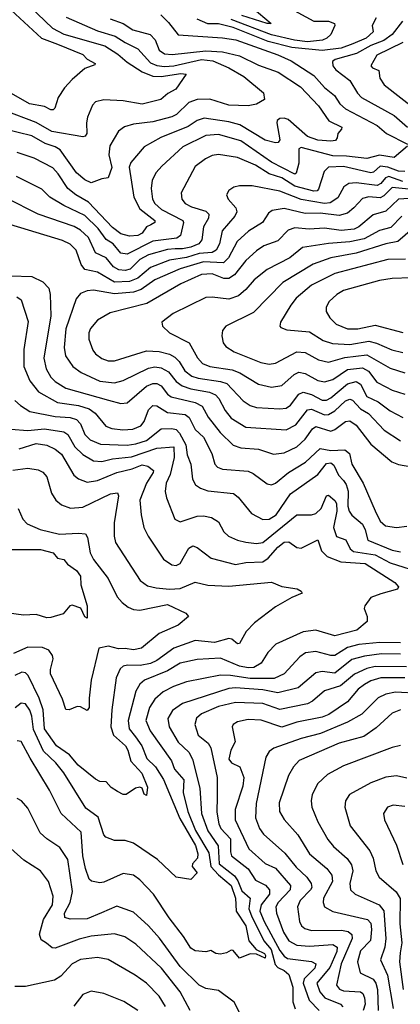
# Model space of a CAD drawing. Extents: x 1308313 to 1441400, y 959662 to 1036319.
# Tile 319 of 656: x 1354997 to 1356793, y 1005785 to 1010432. Entities that reach past the tile are written whole.
import ezdxf

# ---------------------------------------------------------------- set-up
doc = ezdxf.new("R2010")
doc.units = 0

msp = doc.modelspace()

# ---------------------------------------------------------------- linework, layer by layer
at = {"layer": '0CON10XD'}
for points in [[(1356217.1, 1010517.1), (1356385, 1010424.7), (1356455, 1010424.7), (1356483.1, 1010415), (1356484.6, 1010405), (1356465, 1010362.2), (1356447.5, 1010345), (1356425.6, 1010335), (1356355, 1010327.3), (1356293.6, 1010335), (1356185, 1010360.8), (1355995, 1010433.3)], [(1356064.5, 1010515), (1356183.3, 1010415), (1356165, 1010414.3), (1356045, 1010451.9)], [(1355045, 1010495.4), (1355152.3, 1010392.3), (1355205, 1010364.3), (1355398.9, 1010308.9), (1355460, 1010270), (1355505, 1010231.1), (1355576, 1010186), (1355625.4, 1010165.4), (1355665, 1010163.9), (1355758.4, 1010178.4), (1355783.3, 1010175), (1355734.4, 1010105), (1355696.3, 1010083.7), (1355663.8, 1010055), (1355575, 1010032.9), (1355485, 1010049.1), (1355395, 1010054.7), (1355355, 1010044), (1355341, 1010029), (1355317.4, 1009972.6), (1355312.1, 1009945), (1355314.4, 1009895), (1355306.8, 1009883.2), (1355295, 1009879.4), (1355149.5, 1009905), (1355075, 1009947.3), (1354925, 1010003.2)], [(1354957.2, 1010477.2), (1355099.7, 1010345), (1355175, 1010316.8), (1355295, 1010268), (1355315, 1010246.7), (1355354, 1010225), (1355351.2, 1010218.8), (1355305, 1010202), (1355245, 1010150.5), (1355209, 1010111), (1355178.9, 1010065), (1355162.7, 1010015), (1355155, 1010006.5), (1355145, 1010006.2), (1355115, 1010023.3), (1355044, 1010035), (1354936.6, 1010096.6)], [(1355662.9, 1010455), (1355699.6, 1010419.6), (1355745, 1010360.4), (1355955, 1010347.2), (1356017.4, 1010337.4), (1356215, 1010267), (1356277.8, 1010237.8), (1356385, 1010169.7), (1356435, 1010112.5), (1356482.7, 1010075), (1356508.8, 1010035), (1356535, 1010011.8), (1356685, 1009932.4), (1356727.7, 1009895), (1356827.5, 1009845)], [(1355216.4, 1010445), (1355365, 1010379.1), (1355447.5, 1010355), (1355495, 1010324.1), (1355555.4, 1010295.4), (1355615, 1010228.2), (1355645, 1010215.4), (1355680.7, 1010210.7), (1355725, 1010214), (1355855, 1010243.7), (1355908.7, 1010238.7), (1355985, 1010205.6), (1356055, 1010164.6), (1356147.1, 1010087.1), (1356152.5, 1010055), (1356115, 1010033.1), (1356075, 1010026.5), (1355985, 1010028.9), (1355895, 1010057.1), (1355835, 1010055.2), (1355795, 1010041.8), (1355737.7, 1009985), (1355715, 1009973.8), (1355625, 1009950.4), (1355535, 1009939.2), (1355492.6, 1009927.4), (1355463.5, 1009906.5), (1355422.7, 1009837.3), (1355418.5, 1009795), (1355432.2, 1009735), (1355414.8, 1009685.2), (1355385, 1009681.5), (1355335, 1009661.6), (1355305, 1009675.9), (1355265, 1009709.1), (1355187.5, 1009817.5), (1355165, 1009831.7), (1355117.4, 1009847.4), (1355055, 1009884.8), (1354924.8, 1009915.2)], [(1355425, 1010436.6), (1355485, 1010414.3), (1355531.1, 1010385), (1355612.8, 1010362.8), (1355636.9, 1010336.9), (1355655, 1010288.8), (1355681.3, 1010271.4), (1355717.4, 1010267.4), (1355875, 1010285.4), (1355955, 1010280.6), (1356035, 1010261), (1356125, 1010218.3), (1356217.3, 1010185), (1356321.8, 1010115), (1356406.9, 1010025), (1356456.9, 1009955), (1356516.9, 1009925), (1356515.7, 1009915), (1356499.2, 1009895), (1356495.7, 1009874.3), (1356487.2, 1009862.8), (1356465, 1009858.2), (1356405, 1009863), (1356355, 1009881.6), (1356265, 1009961), (1356245, 1009968.1), (1356225, 1009966.3), (1356212.9, 1009957.1), (1356210.5, 1009945), (1356225.2, 1009865), (1356217.1, 1009852.9), (1356205, 1009850.4), (1356155, 1009863.5), (1356035.9, 1009935.9), (1355985, 1009950.3), (1355868.1, 1009968.1), (1355835, 1009957.1), (1355791.8, 1009928.2), (1355663.9, 1009876.1), (1355585, 1009831.8), (1355521.7, 1009758.3), (1355513.2, 1009736.8), (1355535.5, 1009595), (1355565, 1009538.9), (1355635.4, 1009485), (1355635, 1009474.4), (1355615.9, 1009464.1), (1355595.3, 1009454.7), (1355574.6, 1009425), (1355555, 1009414.4), (1355515, 1009411.3), (1355475, 1009422), (1355435, 1009450.9), (1355321.5, 1009571.5), (1355262, 1009605), (1355224.2, 1009635), (1355178.3, 1009705), (1355152.9, 1009732.9), (1355065, 1009778.8), (1354985, 1009805.7)], [(1356678.8, 1010441.2), (1356660.5, 1010405), (1356665.5, 1010375), (1356631.8, 1010345), (1356568.9, 1010318.9), (1356515, 1010298.1), (1356425, 1010287), (1356281.8, 1010301.8), (1356169.1, 1010329.1), (1356005, 1010395.3), (1355935, 1010413.2), (1355885, 1010412.5), (1355835, 1010435.4)], [(1356804.2, 1010425), (1356755, 1010362.6), (1356715, 1010334), (1356655, 1010311.1), (1356587.1, 1010272.9), (1356485.8, 1010245), (1356473.3, 1010235), (1356475.4, 1010215), (1356489.6, 1010195), (1356556, 1010145), (1356590.9, 1010085), (1356609.6, 1010065), (1356765, 1009980.7), (1356827.3, 1009925)], [(1356805.3, 1010325), (1356682.4, 1010265), (1356654.7, 1010215), (1356661.9, 1010205), (1356692.6, 1010192.6), (1356696.7, 1010156.7), (1356718.1, 1010125), (1356875, 1010002.4)], [(1356827.1, 1009835), (1356765, 1009781.9), (1356695, 1009792.4), (1356635, 1009777.1), (1356538.9, 1009788.9), (1356475, 1009789.3), (1356325, 1009829.6), (1356315, 1009822.5), (1356314.1, 1009755.9), (1356302.6, 1009707.4), (1356295, 1009703.2), (1356185, 1009760.3), (1356040.7, 1009860.7), (1355935, 1009890.5), (1355875, 1009885.2), (1355767.9, 1009832.1), (1355668.3, 1009741.7), (1355641.2, 1009711.2), (1355622.2, 1009675), (1355617.6, 1009635), (1355623.6, 1009585), (1355634.7, 1009565), (1355666.7, 1009536.7), (1355766.8, 1009485), (1355770.8, 1009475), (1355756.5, 1009413.5), (1355739, 1009401), (1355625, 1009386.6), (1355505, 1009325.6), (1355475, 1009331), (1355437.7, 1009375), (1355404.6, 1009394.6), (1355367.5, 1009447.5), (1355305, 1009507.5), (1355204.8, 1009554.9), (1355140, 1009595), (1355102.2, 1009632.2), (1355076, 1009645), (1354981.7, 1009691.7)], [(1356814.1, 1009715.9), (1356785, 1009717.7), (1356735, 1009736.4), (1356699, 1009741), (1356667.5, 1009712.5), (1356655, 1009709.7), (1356525, 1009739.9), (1356455, 1009737), (1356433.9, 1009716.1), (1356407.8, 1009632.2), (1356400.8, 1009625), (1356385, 1009623.3), (1356295, 1009647.2), (1356235, 1009686.4), (1356174, 1009704), (1356110.7, 1009745), (1356025, 1009782.5), (1355935, 1009796.5), (1355905, 1009790.7), (1355874.3, 1009775.7), (1355825, 1009738.9), (1355759.1, 1009615), (1355762.9, 1009585), (1355778.2, 1009565), (1355808.4, 1009548.4), (1355875, 1009528.2), (1355889.6, 1009515), (1355888.6, 1009495), (1355864.8, 1009455), (1355856.9, 1009393.1), (1355842, 1009375), (1355805, 1009359.1), (1355765, 1009350.1), (1355730.6, 1009350.6), (1355695, 1009347.4), (1355605, 1009322.7), (1355565, 1009300.5), (1355518, 1009255), (1355495, 1009248.9), (1355465, 1009251), (1355439.2, 1009265), (1355405, 1009308.2), (1355355, 1009331.8), (1355322.5, 1009405), (1355285, 1009439.5), (1355255, 1009456.9), (1355085, 1009514.7), (1354935, 1009589.7)], [(1356805, 1009669.1), (1356738.6, 1009691.4), (1356723.4, 1009686.6), (1356701, 1009659), (1356685, 1009649.8), (1356585, 1009662.3), (1356550.7, 1009659.3), (1356527.2, 1009642.8), (1356498.2, 1009591.8), (1356462.3, 1009567.7), (1356435, 1009564.3), (1356325, 1009584.3), (1356225, 1009623.3), (1356095, 1009647.8), (1356035, 1009648.8), (1356007.9, 1009642.1), (1355983.9, 1009626.1), (1355973.3, 1009605), (1355981.5, 1009585), (1356017.1, 1009545), (1356021.8, 1009525), (1356012.7, 1009505), (1355952.1, 1009435), (1355940.5, 1009375), (1355925, 1009344.3), (1355905, 1009332.8), (1355845, 1009328.6), (1355785, 1009309.5), (1355705, 1009297.9), (1355615, 1009262.8), (1355555, 1009211.6), (1355515, 1009196.4), (1355445, 1009194.1), (1355365, 1009241), (1355305, 1009253.6), (1355286.8, 1009276.8), (1355263.5, 1009345), (1355235, 1009372.9), (1355199.5, 1009389.5), (1354915, 1009476.7)], [(1356848.8, 1009631.2), (1356755, 1009639.5), (1356715, 1009601), (1356697.8, 1009592.2), (1356644.5, 1009595.5), (1356615, 1009588.8), (1356574.2, 1009545), (1356545, 1009519.5), (1356505, 1009508.5), (1356415, 1009519.4), (1356345, 1009517.3), (1356245, 1009541.1), (1356188.7, 1009531.3), (1356171.2, 1009518.8), (1356143.6, 1009475), (1356076.6, 1009433.4), (1356022.9, 1009385), (1355982.5, 1009307.5), (1355959.6, 1009285), (1355865, 1009288.6), (1355754, 1009256), (1355635, 1009204.1), (1355571, 1009159), (1355535, 1009146), (1355445, 1009138.9), (1355345, 1009155.2), (1355315, 1009151.8), (1355285, 1009139.6), (1355263.8, 1009115), (1355215, 1008973.8), (1355207.4, 1008885), (1355213.5, 1008845), (1355248.5, 1008795), (1355287.3, 1008767.3), (1355375, 1008726.5), (1355445, 1008718.9), (1355485, 1008729.3), (1355605, 1008787.2), (1355635, 1008793), (1355665, 1008788.7), (1355699.4, 1008769.4), (1355735.7, 1008725), (1355763.6, 1008703.6), (1355805, 1008689.4), (1355893.6, 1008673.6), (1355920.9, 1008660.9), (1355936.7, 1008645), (1355967.3, 1008587.3), (1355995, 1008550.9), (1356065, 1008509.5), (1356255, 1008495.8), (1356299.8, 1008520.2), (1356355, 1008591), (1356375, 1008594.5), (1356435, 1008567.3), (1356455, 1008568.1), (1356485, 1008586.4), (1356535, 1008634), (1356555, 1008640.9), (1356567.1, 1008637.1), (1356605, 1008596), (1356642.9, 1008572.9), (1356716.7, 1008495), (1356795, 1008444.7)], [(1356885, 1009590.9), (1356785.5, 1009585), (1356725, 1009528), (1356665, 1009510.5), (1356597.8, 1009455), (1356575, 1009443.5), (1356515, 1009437.5), (1356435, 1009447.8), (1356364.1, 1009444.1), (1356295, 1009449.7), (1356265, 1009438.9), (1356215, 1009388.6), (1356149.4, 1009365), (1356115, 1009341.3), (1356063.9, 1009296.1), (1356011.7, 1009228.3), (1355985, 1009210.5), (1355960.4, 1009210.4), (1355905, 1009233.3), (1355855, 1009230.2), (1355758.5, 1009185), (1355597, 1009093), (1355425, 1009048.2), (1355365, 1009014.5), (1355331.2, 1008975), (1355323.9, 1008955), (1355323.9, 1008925), (1355342.7, 1008872.7), (1355355.6, 1008855), (1355385, 1008833.8), (1355415, 1008822.5), (1355445, 1008822.7), (1355595, 1008869), (1355655, 1008865.6), (1355705, 1008853), (1355729.6, 1008839.6), (1355749.5, 1008819.5), (1355777.1, 1008775), (1355809.1, 1008749.1), (1355839.6, 1008739.6), (1355945.1, 1008725.1), (1355974.3, 1008714.3), (1356052.5, 1008632.5), (1356085, 1008611.2), (1356115, 1008601.1), (1356225, 1008595.2), (1356255, 1008598.9), (1356275, 1008612.2), (1356315, 1008664.7), (1356335, 1008673.4), (1356375, 1008663), (1356425, 1008637.1), (1356445, 1008637), (1356465, 1008647.2), (1356545, 1008713), (1356584.4, 1008724.4), (1356605, 1008712.4), (1356635, 1008654.3), (1356688.7, 1008628.7), (1356745.8, 1008585.8), (1356805, 1008554.7)], [(1356800.9, 1009505), (1356748.2, 1009451.8), (1356695, 1009437.6), (1356622.6, 1009397.4), (1356555, 1009383.1), (1356455, 1009376.7), (1356332.7, 1009357.3), (1356271.4, 1009308.6), (1356165, 1009252.9), (1356103.9, 1009205), (1356065, 1009158.7), (1356030.5, 1009129.5), (1355985, 1009113.7), (1355905, 1009123.3), (1355875, 1009121.3), (1355721.4, 1009045), (1355668.6, 1009005), (1355670.8, 1008985), (1355704.4, 1008955), (1355796.4, 1008906.4), (1355835.9, 1008835.9), (1355860.2, 1008810.2), (1355895.2, 1008795.2), (1355999.7, 1008779.7), (1356035.5, 1008765), (1356125, 1008711.4), (1356185, 1008697.9), (1356235, 1008705.9), (1356292.2, 1008757.8), (1356315, 1008768.1), (1356345, 1008762.5), (1356405, 1008729.8), (1356435, 1008723.4), (1356475, 1008733.2), (1356545, 1008781.8), (1356615, 1008789), (1356643.8, 1008773.8), (1356682, 1008722), (1356725, 1008699.3), (1356755, 1008682.9), (1356815, 1008665.3)], [(1356850.3, 1009445), (1356781.1, 1009385), (1356725, 1009374.8), (1356585, 1009330.3), (1356465, 1009308.5), (1356381.5, 1009278.5), (1356238.6, 1009191.4), (1356100.3, 1009049.7), (1355970.8, 1008985), (1355954.6, 1008965.4), (1355950.5, 1008939.5), (1355957.2, 1008907.2), (1355969.4, 1008889.4), (1356010, 1008865), (1356135, 1008814.2), (1356175, 1008806.9), (1356205, 1008810.6), (1356305, 1008864.3), (1356345, 1008861.2), (1356406.9, 1008826.9), (1356455, 1008816.2), (1356532.4, 1008837.6), (1356635, 1008851), (1356745, 1008787.5), (1356815, 1008765.2)], [(1356817.4, 1009302.6), (1356735, 1009301), (1356485, 1009234.8), (1356375, 1009179.3), (1356302.5, 1009117.5), (1356276.1, 1009085), (1356228.1, 1009005), (1356224.2, 1008985), (1356229.2, 1008979.2), (1356258.3, 1008968.3), (1356365, 1008958.4), (1356428.8, 1008918.8), (1356474.1, 1008904.1), (1356555, 1008899.4), (1356645, 1008914.2), (1356681.5, 1008905), (1356753.5, 1008873.5), (1356805, 1008861.1)], [(1354955, 1009223.8), (1355055, 1009220.5), (1355106.4, 1009195), (1355134.7, 1009165), (1355140.8, 1009135), (1355143.5, 1009035), (1355111.2, 1008835), (1355122.3, 1008785), (1355144.7, 1008745), (1355165, 1008724.2), (1355215, 1008693.4), (1355416.5, 1008636.5), (1355475, 1008620), (1355505, 1008623.8), (1355595, 1008702.2), (1355625, 1008715.2), (1355645, 1008714.8), (1355665, 1008704.7), (1355695, 1008664.7), (1355712, 1008652), (1355825.1, 1008625.1), (1355858.6, 1008608.6), (1355886.5, 1008556.5), (1355943.4, 1008483.4), (1356005, 1008424.7), (1356041.3, 1008411.3), (1356125, 1008405.3), (1356195, 1008382.2), (1356245, 1008387.9), (1356305, 1008415.8), (1356345, 1008452.9), (1356379, 1008501), (1356395, 1008511.9), (1356465, 1008489.5), (1356485, 1008497.6), (1356535, 1008535.3), (1356555, 1008538.2), (1356585, 1008518.4), (1356655, 1008428.7), (1356753.3, 1008345), (1356785, 1008332.7), (1356875, 1008316.7)], [(1356845, 1009214.4), (1356755, 1009210.7), (1356695, 1009200.5), (1356525, 1009153.4), (1356494.5, 1009135), (1356458.3, 1009101.7), (1356443.5, 1009075), (1356443.5, 1009055), (1356460.5, 1009025), (1356491.5, 1008995), (1356545, 1008973), (1356592.6, 1008972.6), (1356675, 1008990.2), (1356805.2, 1008955.2)], [(1354983.6, 1009123.6), (1355005, 1009109.4), (1355037.1, 1009007.1), (1355016.8, 1008875), (1355016.2, 1008795), (1355045, 1008727.3), (1355085.8, 1008675.8), (1355176, 1008626), (1355275, 1008611.1), (1355325.1, 1008595.1), (1355352.9, 1008575), (1355404, 1008514), (1355432.8, 1008502.8), (1355483.3, 1008496.7), (1355531.1, 1008498.9), (1355569.6, 1008515), (1355584.7, 1008535), (1355605, 1008590.9), (1355625, 1008612), (1355645, 1008609.4), (1355695, 1008577.8), (1355778.3, 1008568.3), (1355796.6, 1008555), (1355825, 1008498.7), (1355865, 1008461.2), (1355904.7, 1008385), (1355918.9, 1008335), (1355930.7, 1008320.7), (1355955, 1008311.2), (1356075, 1008300.9), (1356099.7, 1008289.7), (1356165, 1008242.1), (1356185, 1008237.1), (1356205, 1008245.4), (1356265.5, 1008294.5), (1356345.7, 1008344.3), (1356415, 1008408.4), (1356465, 1008398.2), (1356532.3, 1008402.3), (1356553.1, 1008385), (1356565.4, 1008335), (1356617.7, 1008245), (1356674.1, 1008114.1), (1356698.1, 1008065), (1356723.4, 1008043.4), (1356775, 1008036), (1356825, 1008041.5)], [(1354975, 1008635.5), (1355000.8, 1008610.8), (1355045, 1008582.6), (1355165, 1008559.7), (1355235, 1008555.2), (1355265, 1008545.6), (1355283.5, 1008525), (1355305, 1008474.7), (1355329.8, 1008449.8), (1355378.4, 1008428.4), (1355505, 1008423.9), (1355545, 1008429.6), (1355595, 1008446.3), (1355665, 1008501.6), (1355715, 1008503.3), (1355735, 1008498), (1355751, 1008481), (1355781.6, 1008425), (1355788.1, 1008378.1), (1355805.3, 1008335), (1355813.2, 1008263.2), (1355827, 1008237), (1355850.3, 1008220.3), (1355885, 1008207.8), (1356006.6, 1008196.6), (1356028.3, 1008178.3), (1356091.5, 1008101.5), (1356145, 1008072.5), (1356175, 1008074.8), (1356207.5, 1008095), (1356275, 1008193.5), (1356405, 1008285.2), (1356445, 1008338), (1356465, 1008340), (1356480.1, 1008330.1), (1356502.5, 1008282.5), (1356525, 1008256.9), (1356538.2, 1008238.2), (1356546.8, 1008206.8), (1356546, 1008136), (1356552.8, 1008112.8), (1356565, 1008093.8), (1356615, 1008051.2), (1356628, 1008025), (1356639.6, 1007975), (1356755, 1007928.3), (1356795, 1007919.8)], [(1354955, 1008499.5), (1355035, 1008493.7), (1355115, 1008501.8), (1355206.3, 1008486.3), (1355224.2, 1008474.2), (1355256.8, 1008416.8), (1355295, 1008379.5), (1355345, 1008350.2), (1355385, 1008346.9), (1355435, 1008359.8), (1355525, 1008368.3), (1355645, 1008409.3), (1355725, 1008416.9), (1355725.5, 1008365), (1355706.7, 1008285), (1355688.6, 1008245), (1355684.1, 1008205), (1355690, 1008175), (1355729.5, 1008075), (1355755, 1008061.5), (1355835, 1008089.4), (1355865, 1008090.3), (1355901.9, 1008081.9), (1355935, 1008061.9), (1355960.5, 1008015), (1355983.1, 1007995), (1356025, 1007975.3), (1356065, 1007965.8), (1356115, 1007959.5), (1356145, 1007964.8), (1356305, 1008095.9), (1356375, 1008094.7), (1356395, 1008101.8), (1356420.7, 1008125), (1356445.3, 1008184.7), (1356455, 1008188), (1356485, 1008162.2), (1356491.9, 1008148.1), (1356493.2, 1008113.2), (1356478, 1008035), (1356492.2, 1007992.2), (1356536.7, 1007976.7), (1356557.1, 1007935), (1356572.5, 1007922.5), (1356675, 1007905.6), (1356745, 1007868.6), (1356905, 1007818.9)], [(1354995, 1008406.6), (1355075, 1008431.6), (1355125, 1008424.3), (1355165, 1008405.3), (1355195, 1008380.9), (1355252.2, 1008282.2), (1355275, 1008264.6), (1355315, 1008249.7), (1355365, 1008256.8), (1355455, 1008294.4), (1355528, 1008312), (1355575, 1008331.5), (1355602.5, 1008325), (1355628.1, 1008305), (1355627.8, 1008295), (1355595.2, 1008245), (1355564.3, 1008165), (1355571.3, 1008095), (1355583.2, 1008035), (1355603.8, 1007995), (1355676.5, 1007886.5), (1355715, 1007858.8), (1355735, 1007856.2), (1355755, 1007865.4), (1355795, 1007937.5), (1355815, 1007948.5), (1355835, 1007940.4), (1355901, 1007891), (1356015, 1007860.6), (1356065, 1007870.2), (1356145, 1007873.5), (1356169.9, 1007890.1), (1356215, 1007943.1), (1356245, 1007966.4), (1356268.1, 1007968.1), (1356305, 1007941.1), (1356325, 1007938.2), (1356405, 1007977.5), (1356421.9, 1007925), (1356448.3, 1007898.3), (1356513.1, 1007873.1), (1356627.5, 1007865), (1356767.5, 1007775), (1356785.7, 1007755), (1356780, 1007745), (1356702.1, 1007722.1), (1356653.8, 1007705), (1356626, 1007665), (1356622.7, 1007652.7), (1356637.8, 1007615), (1356637.8, 1007592.2), (1356588.7, 1007551.3), (1356485, 1007523.7), (1356395, 1007550), (1356335, 1007542.4), (1356205.7, 1007484.3), (1356168.5, 1007445), (1356137.1, 1007395), (1356101.9, 1007375), (1356075, 1007372.2), (1356035, 1007380.2), (1355945, 1007417.9), (1355835, 1007411.9), (1355755, 1007395.2), (1355695, 1007359.3), (1355585.9, 1007314.1), (1355563.6, 1007296.4), (1355545, 1007263.1), (1355509.6, 1007125), (1355514, 1007085), (1355543.3, 1007046.7), (1355573.5, 1007005), (1355597.3, 1006945), (1355638, 1006905), (1355675.3, 1006845.3), (1355752.3, 1006662.3), (1355826.2, 1006535), (1355837.5, 1006495), (1355836.9, 1006475), (1355812.4, 1006447.6), (1355810.8, 1006435), (1355834.2, 1006405), (1355805, 1006374), (1355735, 1006385.6), (1355647.8, 1006467.8), (1355535, 1006544.7), (1355495, 1006557.7), (1355445, 1006557.5), (1355403.8, 1006573.8), (1355393.8, 1006585), (1355367.5, 1006667.5), (1355309.9, 1006709.9), (1355205, 1006877.7), (1355167.9, 1006925), (1355110.1, 1006980.1), (1355062, 1007082), (1355054.4, 1007145), (1355045, 1007173.5), (1355025, 1007203.1), (1355005, 1007206.1), (1354975.2, 1007184.8)], [(1354965, 1008306.2), (1355036, 1008316), (1355085, 1008307.1), (1355106.3, 1008296.3), (1355124.6, 1008275), (1355147.4, 1008197.4), (1355167.5, 1008165), (1355195, 1008142.3), (1355236.6, 1008126.6), (1355295, 1008130.6), (1355425.6, 1008195), (1355458.9, 1008198.9), (1355462.8, 1008185), (1355442.9, 1008057.1), (1355443.1, 1007995), (1355450, 1007965), (1355565.3, 1007785.3), (1355600.5, 1007760.5), (1355640.6, 1007750.6), (1355704.4, 1007744.4), (1355755, 1007748), (1355825, 1007777.5), (1355885, 1007762.5), (1355985, 1007758), (1356185, 1007777.3), (1356235, 1007756.9), (1356306.4, 1007746.4), (1356325.5, 1007735.5), (1356330, 1007725), (1356281.2, 1007705), (1356205, 1007660.6), (1356105.3, 1007584.7), (1356066, 1007544), (1356035, 1007487.5), (1356025, 1007486.4), (1355998.1, 1007508.1), (1355985, 1007511.1), (1355917, 1007493), (1355825, 1007501.6), (1355725, 1007466), (1355645, 1007407.4), (1355615, 1007393), (1355566.4, 1007383.6), (1355505.9, 1007385.9), (1355485, 1007380.3), (1355471.5, 1007368.5), (1355453.1, 1007325), (1355431.7, 1007175), (1355427.8, 1007095), (1355440, 1007055), (1355496.2, 1007005), (1355508.1, 1006985), (1355522.5, 1006932.5), (1355573.2, 1006875), (1355599.7, 1006809.7), (1355595, 1006770), (1355585, 1006776.7), (1355575.6, 1006805.6), (1355565, 1006810), (1355543.8, 1006805), (1355500, 1006775), (1355485, 1006775.8), (1355458.9, 1006788.9), (1355428.4, 1006808.4), (1355405, 1006834.2), (1355375, 1006836.9), (1355355, 1006847.8), (1355273.1, 1006913.1), (1355232.2, 1006962.2), (1355171.6, 1007005), (1355114.5, 1007085), (1355107.9, 1007175), (1355089.3, 1007229.3), (1355037, 1007337), (1355025, 1007349.1), (1355007.6, 1007352.4), (1354975, 1007337.1)], [(1354990.8, 1008125), (1355012.5, 1008075), (1355032.3, 1008052.3), (1355094.3, 1008025.7), (1355185, 1008003.7), (1355275, 1008008.8), (1355308.1, 1008005), (1355317.8, 1007987.8), (1355329.2, 1007915), (1355345, 1007884.5), (1355415.3, 1007795), (1355457.9, 1007707.9), (1355481.1, 1007681.1), (1355509.9, 1007659.9), (1355535, 1007649), (1355565, 1007645.6), (1355695, 1007671.5), (1355781.1, 1007631.1), (1355794.3, 1007615), (1355745, 1007573.6), (1355655, 1007535.3), (1355572, 1007465), (1355535, 1007457.6), (1355495, 1007464.7), (1355462.8, 1007462.8), (1355415.8, 1007475.8), (1355370.4, 1007465), (1355333.8, 1007315), (1355325, 1007230), (1355324.5, 1007185.5), (1355315, 1007171.2), (1355285, 1007188.9), (1355268.8, 1007191.2), (1355230, 1007175), (1355215, 1007176.7), (1355198.9, 1007225), (1355143.3, 1007345), (1355142.4, 1007365), (1355155.8, 1007415), (1355151.8, 1007431.8), (1355135, 1007455.8), (1355105, 1007468.8), (1355035, 1007471), (1354968.7, 1007441.3)], [(1354925, 1007932.2), (1355095, 1007931.5), (1355155.2, 1007915.2), (1355175, 1007891.1), (1355205.8, 1007885), (1355222.7, 1007862.7), (1355265, 1007833.1), (1355284.4, 1007805), (1355286, 1007765), (1355316.2, 1007665), (1355315, 1007607.5), (1355305, 1007613.3), (1355286, 1007655), (1355245, 1007668.8), (1355234, 1007666), (1355202.3, 1007627.7), (1355145, 1007610), (1355125, 1007609.2), (1355075, 1007624), (1355015, 1007622), (1354935, 1007632.9)], [(1356795, 1007491.7), (1356697.4, 1007492.6), (1356597.2, 1007482.8), (1356545, 1007469.4), (1356485, 1007430.4), (1356465, 1007430.4), (1356395, 1007450.5), (1356346.6, 1007443.4), (1356319.6, 1007425), (1356245.5, 1007344.5), (1356197.8, 1007322.2), (1356085, 1007322.5), (1355992.6, 1007337.4), (1355945, 1007337.6), (1355785, 1007307.6), (1355723.3, 1007285), (1355675, 1007260.3), (1355634.7, 1007225), (1355610, 1007185), (1355593.3, 1007125), (1355612.4, 1007075), (1355713.9, 1006933.9), (1355728.1, 1006895), (1355771.5, 1006845), (1355768.1, 1006785), (1355790.1, 1006695), (1355827.1, 1006605), (1355889.5, 1006499.5), (1355900, 1006435), (1355935, 1006395.1), (1355995, 1006344.8), (1356015.7, 1006285), (1356018.7, 1006225), (1356065, 1006154.4), (1356078.8, 1006085), (1356112.7, 1006042.7), (1356152.7, 1006025), (1356157.9, 1006015), (1356155, 1006002.5), (1356115, 1006022.1), (1356085, 1006022.5), (1356035, 1006002.5), (1356005, 1006038.6), (1355995, 1006040.8), (1355972.7, 1006027.3), (1355945, 1006022.1), (1355923.3, 1006025), (1355898.8, 1006038.8), (1355875, 1006031.8), (1355825, 1006036.9), (1355805, 1006050), (1355771.1, 1006105), (1355703.2, 1006193.2), (1355628.5, 1006305), (1355565, 1006372.5), (1355535, 1006393.5), (1355485, 1006401.5), (1355395, 1006361.1), (1355375, 1006357.5), (1355335.4, 1006365.4), (1355325.3, 1006375.3), (1355307.4, 1006425), (1355295, 1006486), (1355287.1, 1006597.1), (1355192.3, 1006685), (1355138.2, 1006795), (1355046, 1006946), (1355005, 1007025.6), (1354985, 1007028.9)], [(1356795, 1007437.1), (1356705, 1007438.5), (1356625, 1007428.7), (1356565, 1007412), (1356485, 1007347.3), (1356425, 1007355.2), (1356395, 1007349), (1356310.8, 1007279.2), (1356215, 1007254.8), (1356145, 1007268.9), (1356015, 1007278.9), (1355985, 1007274.8), (1355765.5, 1007204.5), (1355718, 1007172), (1355696.6, 1007133.4), (1355702.3, 1007095), (1355745, 1007021.8), (1355794.8, 1006974.8), (1355812.6, 1006942.6), (1355847, 1006805), (1355855.2, 1006685), (1355885, 1006602.9), (1355933.2, 1006533.2), (1355938.1, 1006448.1), (1356011, 1006391), (1356027.4, 1006367.4), (1356045, 1006320.8), (1356084.7, 1006285), (1356078.1, 1006235), (1356091.7, 1006201.7), (1356150.1, 1006085), (1356183.7, 1006043.7), (1356202.5, 1005972.5), (1356215, 1005958.1), (1356245, 1005944.5), (1356268.1, 1005925), (1356285.7, 1005865), (1356286.9, 1005796.9), (1356297.2, 1005762.8)], [(1356822.6, 1007377.4), (1356675, 1007379.6), (1356635, 1007369.5), (1356577, 1007343), (1356511.6, 1007288.4), (1356435.8, 1007264.2), (1356378.5, 1007215), (1356355, 1007203.2), (1356225, 1007175.6), (1356145, 1007203.8), (1356015, 1007209.6), (1355935, 1007190), (1355855, 1007155.8), (1355831.5, 1007135), (1355823.2, 1007105), (1355840, 1007055), (1355887.5, 1007017.5), (1355899.8, 1006995), (1355929.3, 1006855), (1355928.5, 1006765), (1355928.2, 1006691.8), (1355936.7, 1006636.7), (1355946.6, 1006615), (1355992.8, 1006565), (1355991.9, 1006505), (1355997.4, 1006485), (1356075, 1006423.7), (1356110.2, 1006370.2), (1356157.3, 1006347.3), (1356176.7, 1006325), (1356176.7, 1006305), (1356136.1, 1006255), (1356130.9, 1006225), (1356151, 1006175), (1356225, 1006039.3), (1356245, 1006011.4), (1356261.6, 1006001.6), (1356375, 1005986.3), (1356394.5, 1005975), (1356389.5, 1005955), (1356339.3, 1005905), (1356334.3, 1005885), (1356363.7, 1005803.7), (1356410.7, 1005755)], [(1356815, 1007325.1), (1356701.2, 1007325), (1356655, 1007311.7), (1356624.1, 1007295), (1356595, 1007271.9), (1356545, 1007212.4), (1356456.8, 1007153.2), (1356425, 1007140.4), (1356305, 1007116.4), (1356235, 1007093.5), (1356136.4, 1007126.4), (1356075, 1007129.5), (1356025, 1007117.7), (1356004.7, 1007105.3), (1356000, 1007095), (1356014.4, 1007024.4), (1355993.3, 1006985), (1355985, 1006942.5), (1355997.5, 1006925), (1356036.5, 1006905), (1356055.8, 1006855), (1356049.6, 1006815), (1356013.9, 1006705), (1356014, 1006655), (1356077.9, 1006517.9), (1356155, 1006449.7), (1356205, 1006427.1), (1356274.8, 1006345), (1356274.3, 1006325), (1356217.5, 1006265), (1356206.6, 1006245), (1356208.7, 1006215), (1356242.5, 1006125), (1356267.5, 1006085), (1356305, 1006064.4), (1356365, 1006059.4), (1356475, 1006066.5), (1356496.1, 1006055), (1356494.7, 1006034.7), (1356460.9, 1005959.1), (1356400, 1005885), (1356413, 1005843), (1356437.4, 1005815), (1356510.9, 1005785), (1356522.9, 1005772.9)], [(1356885, 1007251.2), (1356771.3, 1007258.7), (1356725, 1007248.6), (1356688.8, 1007231.2), (1356611.6, 1007155), (1356545, 1007116.3), (1356417.5, 1007062.5), (1356325, 1007039.2), (1356195.9, 1006994.1), (1356175, 1006978.1), (1356158.5, 1006951.5), (1356113, 1006733), (1356110.8, 1006665), (1356128.8, 1006615), (1356147.8, 1006587.8), (1356248.5, 1006498.5), (1356301.9, 1006431.9), (1356353.1, 1006385), (1356373.2, 1006355), (1356375.3, 1006335.3), (1356369.6, 1006325), (1356320.5, 1006275), (1356308.9, 1006245), (1356317.1, 1006175), (1356326.9, 1006155), (1356342.8, 1006142.8), (1356375, 1006133), (1356515.4, 1006135.4), (1356547.9, 1006127.9), (1356564.8, 1006114.8), (1356566, 1006095), (1356514.9, 1005975), (1356492.5, 1005875), (1356506, 1005856), (1356525, 1005848.1), (1356605, 1005843.7), (1356616.3, 1005835), (1356625, 1005815.7), (1356626.9, 1005785), (1356618.3, 1005755)], [(1356795, 1007174.7), (1356755, 1007159.1), (1356680.3, 1007089.7), (1356621.4, 1007048.6), (1356505, 1007018), (1356315.6, 1006935), (1356288.8, 1006905), (1356266.2, 1006865), (1356222.2, 1006735), (1356223.9, 1006695), (1356245, 1006656.7), (1356309.6, 1006585), (1356365, 1006494.6), (1356447.5, 1006425), (1356470.2, 1006395), (1356473.4, 1006365), (1356431.4, 1006285), (1356429.6, 1006265), (1356436.5, 1006245), (1356475, 1006222.2), (1356639.4, 1006185), (1356655, 1006166.9), (1356658.2, 1006138.2), (1356653.5, 1006086.5), (1356605, 1006036.8), (1356591, 1005985), (1356603.6, 1005933.6), (1356665, 1005903.1), (1356677.5, 1005885), (1356686.2, 1005855), (1356689.2, 1005755)], [(1356795, 1007007.1), (1356755, 1006997.5), (1356525, 1006909.7), (1356450.1, 1006869.9), (1356405, 1006826.7), (1356377.7, 1006775), (1356372.3, 1006745), (1356376.2, 1006715), (1356405, 1006645.7), (1356451.9, 1006561.9), (1356479, 1006529), (1356543.1, 1006473.1), (1356562.7, 1006442.7), (1356568.9, 1006415), (1356554.7, 1006354.7), (1356558.2, 1006325), (1356580, 1006305), (1356694.2, 1006254.2), (1356715.8, 1006225.8), (1356725.6, 1006095), (1356720.2, 1006055), (1356700.8, 1005995), (1356732.4, 1005922.4), (1356760, 1005765)], [(1356825, 1006852.5), (1356775, 1006863.9), (1356725, 1006857.5), (1356655, 1006829.6), (1356554.4, 1006775), (1356535.5, 1006745), (1356531.5, 1006715), (1356556.8, 1006626.8), (1356649.7, 1006509.7), (1356665.9, 1006475), (1356678.2, 1006415), (1356693.1, 1006385), (1356774, 1006315), (1356793.5, 1006283.5), (1356791.2, 1006165), (1356800.6, 1006075), (1356792.5, 1006027.5), (1356789.8, 1005985), (1356807.4, 1005855)], [(1356035, 1005746), (1356009.2, 1005795), (1355935, 1005849.4), (1355875, 1005860), (1355845, 1005874.6), (1355755, 1005963.6), (1355656.3, 1006096.3), (1355604.6, 1006155), (1355535, 1006218.9), (1355455, 1006247.8), (1355384.1, 1006215.9), (1355315, 1006187.8), (1355235, 1006185.9), (1355210.5, 1006195), (1355208.6, 1006215), (1355235.5, 1006264.5), (1355247.2, 1006317.2), (1355225, 1006468.1), (1355187.3, 1006525), (1355125, 1006566.1), (1355094.4, 1006594.4), (1355035, 1006710), (1355005.3, 1006745.3), (1354985, 1006756.9)], [(1356815, 1006717.7), (1356760, 1006725), (1356732.5, 1006715), (1356714.4, 1006685), (1356719.4, 1006655), (1356776.3, 1006536.3), (1356805.3, 1006445)], [(1355802, 1005755), (1355754.2, 1005844.2), (1355666.3, 1005955), (1355545, 1006069.2), (1355493.4, 1006103.4), (1355445, 1006116.6), (1355335, 1006106.9), (1355278, 1006092), (1355165, 1006049.1), (1355150.9, 1006050.9), (1355123.6, 1006073.6), (1355099.1, 1006089.1), (1355090.8, 1006115), (1355109.3, 1006185), (1355151.4, 1006255), (1355154.7, 1006294.7), (1355132.7, 1006365), (1355095, 1006414.4), (1355017.1, 1006465), (1354955, 1006519.4)], [(1355684.7, 1005775), (1355655, 1005823.8), (1355595, 1005883.8), (1355543, 1005923), (1355415, 1005996.4), (1355365, 1006006.2), (1355285, 1005996.5), (1355244.5, 1005975), (1355191.7, 1005918.2), (1355161.5, 1005898.5), (1355025, 1005868.6), (1354975, 1005868.5)], [(1355555, 1005755.5), (1355488.2, 1005798.2), (1355395, 1005835.4), (1355333.8, 1005846.2), (1355295, 1005831.2), (1355253.4, 1005776.6)]]:
    msp.add_lwpolyline(points, dxfattribs=at)

doc.saveas('drawing.dxf')
